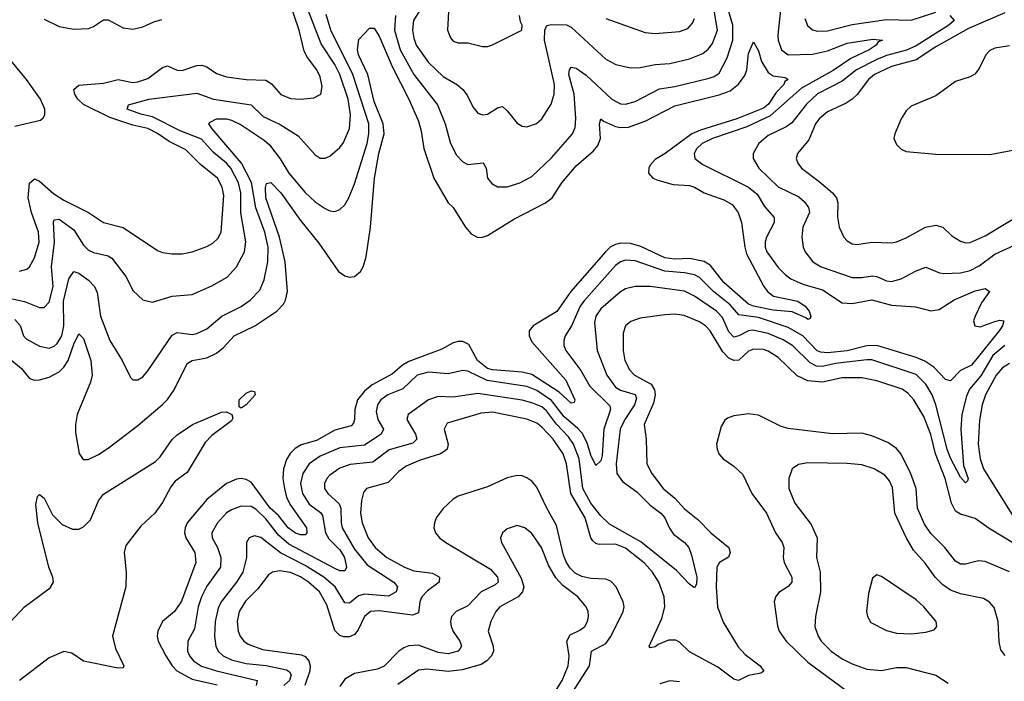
# Model space of a CAD drawing. Header units: inches. Extents: x 1694797 to 1849917, y 907313 to 1017959.
# Tile 379 of 656: x 1723810 to 1727808, y 1011247 to 1013933. Entities that reach past the tile are written whole.
import ezdxf

# ---------------------------------------------------------------- set-up
doc = ezdxf.new("R2010")
doc.units = ezdxf.units.IN
doc.header["$MEASUREMENT"] = 0
doc.layers.add('B7021', color=7, linetype='Continuous')

msp = doc.modelspace()

# ---------------------------------------------------------------- linework, layer by layer
at = {"layer": 'B7021', "color": 5}
for points, elevation in [([(1723730.9, 1012810.9), (1723830, 1012789.1), (1723890, 1012765.1), (1723910, 1012764.1), (1723930, 1012786.7), (1723945.7, 1012850), (1723939.5, 1012930), (1723952.1, 1013030), (1723947.2, 1013112.8), (1723950, 1013120.3), (1723970, 1013123.7), (1724030, 1013079.2), (1724070, 1013017.8), (1724090, 1012997), (1724110, 1012987.5), (1724170, 1012974.8), (1724184.8, 1012964.8), (1724241.1, 1012890), (1724271.6, 1012831.6), (1724310, 1012795.6), (1724350, 1012785.5), (1724430, 1012811.1), (1724510, 1012817.6), (1724590, 1012851.8), (1724652.4, 1012887.6), (1724690, 1012929.1), (1724722.8, 1012990), (1724728.7, 1013031.3), (1724708.4, 1013148.4), (1724707.7, 1013230), (1724698.1, 1013270), (1724667.1, 1013330), (1724650, 1013350.3), (1724595.5, 1013395.5), (1724548.3, 1013448.3), (1724461.4, 1013481.4), (1724350, 1013539), (1724302, 1013550), (1724247.2, 1013570), (1724252.3, 1013587.7), (1724335.1, 1013610), (1724530, 1013634.3), (1724597.1, 1013610), (1724750, 1013587.1), (1724799.5, 1013539.5), (1724867.5, 1013507.5), (1724941.1, 1013461.1), (1725010, 1013384.6), (1725030, 1013370.3), (1725050, 1013370.3), (1725070, 1013378.9), (1725110, 1013414.3), (1725125.3, 1013434.7), (1725149, 1013491), (1725153.4, 1013546.6), (1725144.3, 1013610), (1725110.5, 1013710), (1725090, 1013751.5), (1725034.3, 1013834.3), (1724967.2, 1014010)], 860), ([(1723810, 1012911.8), (1723839.3, 1012920.7), (1723850.4, 1012929.6), (1723870, 1012966.3), (1723889.4, 1013030), (1723886.1, 1013070), (1723858.7, 1013150), (1723844.3, 1013210), (1723850, 1013268.7), (1723870, 1013287.3), (1723890, 1013278), (1723947.7, 1013227.7), (1723990, 1013199.9), (1724089.1, 1013150), (1724150, 1013110.2), (1724230, 1013089.3), (1724370, 1012996.5), (1724390, 1012988.3), (1724430, 1012982.3), (1724470, 1012983), (1724510, 1012990.2), (1724570, 1013011.9), (1724594.1, 1013025.9), (1724615.2, 1013044.8), (1724627.9, 1013070), (1724638.6, 1013218.6), (1724632.6, 1013252.6), (1724612.8, 1013290), (1724545, 1013345), (1724484.2, 1013404.2), (1724417.8, 1013437.8), (1724370, 1013471.3), (1724330, 1013490.5), (1724270, 1013505.1), (1724176.2, 1013536.2), (1724070, 1013588.9), (1724045.9, 1013610), (1724034.4, 1013630), (1724030.5, 1013650), (1724050, 1013666.8), (1724150, 1013675), (1724210, 1013690.1), (1724270, 1013678.4), (1724290, 1013680.5), (1724330, 1013694.4), (1724390, 1013739), (1724410, 1013745.5), (1724450, 1013727.8), (1724470, 1013726.4), (1724530, 1013747.6), (1724550, 1013748.3), (1724570, 1013741.9), (1724610, 1013715.1), (1724650, 1013701.5), (1724730, 1013690.1), (1724810, 1013687.2), (1724832.1, 1013672.1), (1724870, 1013629.3), (1724910, 1013613.5), (1724950, 1013610.2), (1725004.9, 1013615.1), (1725033.5, 1013630), (1725038.1, 1013661.9), (1725030, 1013701.3), (1725017.1, 1013730), (1724979, 1013779), (1724965.1, 1013805.1), (1724944.7, 1013890), (1724905.6, 1014005.6)], 880), ([(1726903.6, 1014010), (1726888, 1013870), (1726890.1, 1013850), (1726903.9, 1013810), (1726930, 1013789.6), (1727030, 1013793.1), (1727090, 1013806.5), (1727170, 1013837.8), (1727274.3, 1013854.3), (1727313, 1013850), (1727296.6, 1013843.4), (1727287.3, 1013830), (1727258.9, 1013810), (1727185.1, 1013774.9), (1727113.3, 1013726.7), (1726984.5, 1013655.5), (1726857.5, 1013542.5), (1726762.6, 1013497.4), (1726623.9, 1013450), (1726580.8, 1013430), (1726560.1, 1013410), (1726549.4, 1013390), (1726552.1, 1013370), (1726584.6, 1013344.6), (1726770, 1013253.4), (1726804.2, 1013224.2), (1726834.6, 1013174.6), (1726873.9, 1013130), (1726874.4, 1013110), (1726842.1, 1013050), (1726837, 1013030), (1726837.2, 1013010), (1726843.8, 1012990), (1726890, 1012927.1), (1726917.9, 1012897.9), (1726941.3, 1012881.3), (1726990, 1012858.9), (1727070, 1012836.6), (1727150, 1012783.1), (1727190, 1012781), (1727270, 1012795.4), (1727350, 1012774.4), (1727447.7, 1012767.7), (1727510, 1012750.9), (1727543.5, 1012756.5), (1727604.2, 1012795.8), (1727690, 1012832.6), (1727730, 1012841.1), (1727748, 1012830), (1727716.2, 1012783.8), (1727690.2, 1012730), (1727683.6, 1012710), (1727688.7, 1012690), (1727710, 1012685.6), (1727770, 1012708.2), (1727790, 1012712.8), (1727806, 1012710), (1727801.3, 1012690), (1727787.3, 1012670), (1727675.5, 1012530), (1727630, 1012508.2), (1727590, 1012467.1), (1727570, 1012471.7), (1727522.4, 1012522.4), (1727486.2, 1012546.2), (1727450, 1012561.3), (1727290, 1012609.6), (1727250, 1012608.6), (1727170, 1012588.7), (1727090, 1012581.1), (1727062.8, 1012582.8), (1727048.9, 1012588.9), (1726989.6, 1012649.6), (1726930, 1012683.1), (1726810, 1012723.7), (1726730, 1012734.2), (1726695, 1012775), (1726626.8, 1012830), (1726570, 1012885.9), (1726550, 1012896.6), (1726510, 1012905.4), (1726430, 1012912.5), (1726310, 1012953.5), (1726270, 1012956.4), (1726250, 1012949.9), (1726230, 1012935.5), (1726100.8, 1012790), (1726086.7, 1012770), (1726050.4, 1012689.6), (1726025.3, 1012650), (1726019.5, 1012630), (1726020.1, 1012610), (1726027.8, 1012590), (1726089.2, 1012509.2), (1726125, 1012445), (1726205.9, 1012365.9), (1726209.1, 1012350), (1726181.5, 1012270), (1726175.8, 1012164.2), (1726170, 1012142.4), (1726150, 1012122.6), (1726130, 1012165), (1726114.7, 1012214.7), (1726093.7, 1012253.7), (1726075.1, 1012275.1), (1726020.5, 1012320.5), (1725970, 1012386.7), (1725910, 1012427.8), (1725870, 1012443.8), (1725708.3, 1012468.3), (1725630, 1012505.5), (1725610, 1012508.2), (1725550, 1012494.8), (1725470, 1012502.5), (1725424.8, 1012490), (1725365.5, 1012434.5), (1725305, 1012410), (1725276.6, 1012390), (1725263.1, 1012370), (1725258, 1012342), (1725264.7, 1012310), (1725286.9, 1012270), (1725278.3, 1012250), (1725210, 1012205.3), (1725110, 1012194.6), (1725030, 1012161.2), (1724986, 1012130), (1724959.4, 1012090), (1724950.1, 1012050), (1724958, 1012010), (1724985.5, 1011965.5), (1725032.2, 1011932.2), (1725040.1, 1011920.1), (1725052.2, 1011850), (1725066, 1011826), (1725110, 1011780.7), (1725129.3, 1011750), (1725136.9, 1011710), (1725130, 1011695.3), (1725110, 1011695.8), (1725090, 1011704.8), (1724903.4, 1011803.4), (1724860.6, 1011840.6), (1724810, 1011907.1), (1724770, 1011945), (1724750, 1011956.3), (1724710, 1011958.1), (1724670, 1011943.8), (1724650, 1011930.5), (1724614.1, 1011890), (1724590.7, 1011850), (1724591.9, 1011830), (1724612.8, 1011790), (1724626.8, 1011750), (1724625.1, 1011710), (1724570, 1011633.9), (1724547.8, 1011590), (1724535, 1011550), (1724519.7, 1011460.3), (1724492.6, 1011410), (1724491.7, 1011370), (1724499.6, 1011350), (1724515.7, 1011330), (1724549, 1011309), (1724609.4, 1011289.4), (1724774.2, 1011250), (1724770.1, 1011230)], 840), ([(1725446.9, 1013990), (1725408.9, 1013930), (1725405.1, 1013890), (1725410, 1013857.6), (1725420.1, 1013830), (1725470, 1013759.1), (1725530, 1013702.8), (1725588.6, 1013668.6), (1725609.2, 1013650), (1725626.9, 1013626.9), (1725650, 1013579.5), (1725670, 1013554), (1725690, 1013546.9), (1725710, 1013549.2), (1725750, 1013574.9), (1725770, 1013580.3), (1725790, 1013563.1), (1725830, 1013512.8), (1725850, 1013501.3), (1725870, 1013498), (1725908.3, 1013511.7), (1725930, 1013530.3), (1725968.2, 1013590), (1725980.5, 1013630), (1725981.3, 1013670), (1725940.6, 1013850), (1725942.2, 1013890), (1725950.9, 1013909.1), (1725970, 1013913.6), (1726030, 1013911.5), (1726050, 1013903), (1726190, 1013772.7), (1726231.3, 1013751.3), (1726290, 1013737.3), (1726330, 1013738.3), (1726390, 1013751.3), (1726450, 1013755.6), (1726530, 1013774.1), (1726584.4, 1013795.6), (1726606.2, 1013813.8), (1726623.4, 1013836.6), (1726643.7, 1013890), (1726629.9, 1013969.9)], 860), ([(1725553.2, 1013990), (1725546.9, 1013890), (1725559.1, 1013859.1), (1725570, 1013846.3), (1725590, 1013838.3), (1725630, 1013838.5), (1725690, 1013824), (1725710, 1013824.4), (1725730, 1013831.3), (1725849.3, 1013890), (1725850.8, 1013910), (1725843.6, 1013923.6), (1725840.2, 1013950)], 880), ([(1723790, 1012715.3), (1723811.7, 1012691.7), (1723825.6, 1012650), (1723837, 1012637), (1723890, 1012608.2), (1723930, 1012599.8), (1723950, 1012607), (1723961.9, 1012618.1), (1723980.8, 1012650), (1723989.3, 1012690), (1723987.9, 1012790), (1724010, 1012880.4), (1724029.8, 1012910.2), (1724050, 1012904.2), (1724090, 1012875.2), (1724113.7, 1012850), (1724125.1, 1012825.1), (1724138.5, 1012730), (1724176.3, 1012630), (1724226.4, 1012550), (1724260.4, 1012480.4), (1724270, 1012470.4), (1724290, 1012470.3), (1724310, 1012483.1), (1724330, 1012507.2), (1724430, 1012652.3), (1724450, 1012662.7), (1724510, 1012655.4), (1724530, 1012659.5), (1724570, 1012678.3), (1724631.3, 1012728.7), (1724710, 1012768.8), (1724745.9, 1012794.1), (1724784.8, 1012835.2), (1724803.6, 1012876.4), (1724818.2, 1012950), (1724818.7, 1013010), (1724805.6, 1013070), (1724769.5, 1013169.5), (1724751.8, 1013271.8), (1724710.9, 1013350.9), (1724592, 1013490), (1724578.2, 1013510), (1724583.1, 1013516.9), (1724610, 1013530.9), (1724650, 1013530.8), (1724670, 1013524.5), (1724710, 1013506.4), (1724803.3, 1013443.3), (1724824.3, 1013424.3), (1724867.7, 1013367.7), (1724903.5, 1013310), (1724970, 1013232), (1725010, 1013192.9), (1725050, 1013165.8), (1725070, 1013156.9), (1725090, 1013154.4), (1725110, 1013162), (1725130, 1013180.9), (1725147.3, 1013210), (1725170, 1013267), (1725220.9, 1013430), (1725228.2, 1013470), (1725227.4, 1013510), (1725162.8, 1013710), (1725073.2, 1013890), (1725054.4, 1013954.4)], 840), ([(1723910, 1013935), (1723970, 1013905.5), (1724030, 1013894.8), (1724090, 1013896.6), (1724110, 1013904.8), (1724150, 1013932.9), (1724170, 1013932.3), (1724230, 1013900.5), (1724270, 1013894.4), (1724310, 1013903.5), (1724355.2, 1013924.8), (1724386.9, 1013933.1)], 920), ([(1725336, 1013950), (1725331.7, 1013890), (1725355, 1013810), (1725410, 1013710.1), (1725506.8, 1013586.8), (1725537.2, 1013510), (1725559.8, 1013430), (1725583.5, 1013383.5), (1725610, 1013355.2), (1725630, 1013345.6), (1725691.5, 1013351.5), (1725704.1, 1013330), (1725710.2, 1013290.2), (1725727.5, 1013267.5), (1725750, 1013254.9), (1725790, 1013254.2), (1725840.7, 1013270), (1725890, 1013296.9), (1725970, 1013371.8), (1726054.5, 1013470), (1726065.2, 1013494.8), (1726068.9, 1013531.1), (1726062.2, 1013630), (1726040.4, 1013710), (1726042.3, 1013730), (1726050, 1013739.7), (1726070, 1013735.9), (1726110, 1013707.4), (1726214, 1013610), (1726250, 1013590.8), (1726270, 1013589.6), (1726310, 1013601.3), (1726407.6, 1013652.4), (1726470, 1013662.1), (1726610, 1013695.2), (1726630, 1013701.6), (1726650, 1013715.5), (1726682.5, 1013777.5), (1726705.8, 1013850), (1726705.8, 1013910), (1726688.1, 1013970)], 840), ([(1726190, 1013938.2), (1726350, 1013880.6), (1726390, 1013877.1), (1726490, 1013884.3), (1726522.6, 1013897.4), (1726541.6, 1013918.4), (1726550, 1013938)], 880), ([(1727587.2, 1013950), (1727604.3, 1013930), (1727583.5, 1013910), (1727450, 1013827.1), (1727410.7, 1013809.3), (1727330, 1013787.9), (1727290, 1013771.8), (1727208.1, 1013730), (1727150, 1013684), (1727050, 1013631.6), (1727004.4, 1013590), (1726945.9, 1013514.1), (1726922.3, 1013497.7), (1726850, 1013462.9), (1726810.9, 1013430), (1726788.4, 1013390), (1726788.4, 1013370), (1726811.7, 1013330), (1726890, 1013254.1), (1726974, 1013214), (1726995.4, 1013195.4), (1727013.4, 1013170), (1727017.9, 1013150), (1726990.1, 1013090), (1726985.5, 1013050), (1726991, 1013010), (1726999.3, 1012990), (1727030.1, 1012950.1), (1727064.6, 1012930), (1727190, 1012886.7), (1727230, 1012885.8), (1727272.8, 1012892.8), (1727290.5, 1012890.5), (1727330, 1012872.1), (1727350, 1012869.5), (1727390, 1012881.5), (1727450, 1012913.7), (1727490, 1012928.4), (1727545.2, 1012905.2), (1727562.8, 1012902.8), (1727630, 1012905), (1727670, 1012914.4), (1727706.8, 1012933.2), (1727770, 1012981.1), (1727850, 1013018.2)], 860), ([(1727810, 1013961), (1727662.2, 1013897.8), (1727530, 1013822.7), (1727450, 1013770.2), (1727350, 1013743.2), (1727280.7, 1013710), (1727256.4, 1013690), (1727210.4, 1013629.6), (1727190, 1013610.5), (1727166, 1013594), (1727090, 1013558.8), (1727055.9, 1013530), (1727041.8, 1013510), (1727014.4, 1013445.7), (1726967.9, 1013390), (1726963.2, 1013370), (1726969.2, 1013350), (1726984.9, 1013330), (1727056.4, 1013276.4), (1727110.9, 1013230), (1727126.4, 1013210), (1727131.9, 1013190), (1727131, 1013131), (1727137.6, 1013090), (1727156.9, 1013050), (1727170, 1013034.9), (1727190, 1013023.2), (1727210, 1013019.6), (1727269.8, 1013030.2), (1727350, 1013027.5), (1727370, 1013031), (1727410, 1013047.6), (1727487.8, 1013090), (1727530, 1013098.5), (1727558.7, 1013090), (1727595.7, 1013055.7), (1727630, 1013034), (1727650, 1013027.7), (1727670, 1013028.8), (1727730, 1013055.4), (1727901.7, 1013158.3)], 880), ([(1726997.9, 1013937.9), (1727009.5, 1013909.5), (1727030, 1013891.3), (1727050, 1013886.3), (1727090, 1013887.5), (1727190, 1013913.2), (1727330, 1013933), (1727430, 1013931.3), (1727530, 1013963)], 860), ([(1723778.7, 1012550), (1723817.1, 1012517.1), (1723850, 1012476.4), (1723870, 1012470.1), (1723891, 1012471), (1723930, 1012482.2), (1723970, 1012503.3), (1723990, 1012521.8), (1724006.9, 1012550), (1724030, 1012615.5), (1724050, 1012657), (1724070, 1012638.7), (1724098.5, 1012550), (1724104.6, 1012490), (1724098, 1012462), (1724043.8, 1012330), (1724037.1, 1012290), (1724037.2, 1012257.2), (1724051.7, 1012171.7), (1724068.1, 1012148.1), (1724087.8, 1012147.8), (1724130, 1012167.3), (1724170, 1012193.1), (1724290, 1012285.4), (1724390, 1012370.7), (1724410, 1012390.9), (1724437.3, 1012430), (1724490, 1012536.8), (1724510, 1012549.5), (1724570, 1012560.4), (1724610, 1012579.8), (1724638, 1012602), (1724681.4, 1012650), (1724765.4, 1012690), (1724855, 1012750), (1724881.9, 1012778.1), (1724890, 1012793.7), (1724897.9, 1012830), (1724887.8, 1012950), (1724864.7, 1013050), (1724809.7, 1013210), (1724808.1, 1013251.9), (1724812.6, 1013267.4), (1724830, 1013271.8), (1724870, 1013229.6), (1724950, 1013118.1), (1725025.1, 1013025.1), (1725104.1, 1012910), (1725130, 1012892.9), (1725150, 1012887.7), (1725170, 1012890.2), (1725193.6, 1012910), (1725205, 1012930), (1725216.5, 1012970), (1725235.3, 1013090), (1725251, 1013290), (1725268.5, 1013390), (1725289.6, 1013470), (1725285.9, 1013510), (1725250, 1013600.3), (1725223.8, 1013710), (1725186, 1013790), (1725181.6, 1013810), (1725187.2, 1013852.8), (1725230, 1013899), (1725250, 1013898), (1725270, 1013866.4), (1725322.2, 1013742.2), (1725390.1, 1013610), (1725430, 1013521.1), (1725441, 1013481), (1725450.6, 1013410), (1725492.5, 1013290), (1725549.5, 1013189.5), (1725570.2, 1013170), (1725620.7, 1013090), (1725643.5, 1013063.5), (1725670, 1013048.8), (1725690, 1013049.5), (1725710, 1013057.4), (1725816.3, 1013123.7), (1725945.8, 1013190), (1725971.8, 1013210), (1726011.1, 1013270), (1726070, 1013339.1), (1726139.9, 1013400.1), (1726158.2, 1013421.8), (1726168.4, 1013450), (1726164.3, 1013510), (1726169.9, 1013530.1), (1726181, 1013521), (1726230, 1013499.5), (1726250, 1013494.9), (1726282.8, 1013497.2), (1726350, 1013521.3), (1726470, 1013582.8), (1726650, 1013627.3), (1726695.6, 1013644.4), (1726729.2, 1013670.8), (1726754.2, 1013705.8), (1726763, 1013730), (1726770, 1013796.3), (1726790, 1013842.8), (1726810, 1013806), (1726822.7, 1013762.7), (1726850, 1013718.4), (1726870, 1013705.5), (1726918, 1013698), (1726930.2, 1013690.2), (1726917.7, 1013682.3), (1726912.5, 1013670), (1726882.1, 1013637.9), (1726850.3, 1013590), (1726830, 1013574), (1726722.1, 1013530), (1726575.1, 1013484.9), (1726539.6, 1013470), (1726430.6, 1013389.4), (1726390, 1013365.3), (1726370, 1013342), (1726364.5, 1013330), (1726363.9, 1013310), (1726381.5, 1013290), (1726401.4, 1013281.4), (1726463.4, 1013263.4), (1726530, 1013259.2), (1726550, 1013252.9), (1726590, 1013229.7), (1726670, 1013202.2), (1726703.3, 1013183.3), (1726727.4, 1013150), (1726740.7, 1013110), (1726754.1, 1013010), (1726761.9, 1012981.9), (1726831.3, 1012850), (1726848.1, 1012828.1), (1726870.9, 1012810.9), (1726970.2, 1012790), (1726999, 1012770), (1727015.8, 1012750), (1727023.1, 1012730), (1727019.9, 1012720.1), (1727010, 1012715.6), (1727002.8, 1012722.8), (1726946.7, 1012746.7), (1726870, 1012753.5), (1726790, 1012769.7), (1726770, 1012778.7), (1726670, 1012865.8), (1726615, 1012935), (1726590, 1012950.7), (1726530, 1012963.6), (1726470, 1012961.1), (1726430, 1012966), (1726332.2, 1013012.2), (1726290, 1013024.5), (1726250, 1013025.1), (1726230, 1013019.7), (1726208.3, 1013010), (1726188.9, 1012991.1), (1726047.5, 1012830), (1725991.5, 1012748.5), (1725895, 1012690), (1725879.4, 1012670), (1725878.4, 1012650), (1725890, 1012625), (1726027.3, 1012470), (1726064.9, 1012390), (1726061, 1012379), (1726050, 1012376), (1726000.4, 1012420.4), (1725890, 1012492.6), (1725850, 1012501.4), (1725730, 1012511), (1725710, 1012516.5), (1725669, 1012550), (1725634.4, 1012614.4), (1725610, 1012626.2), (1725590, 1012626.3), (1725570, 1012621), (1725524.6, 1012595.4), (1725390, 1012545.3), (1725364.9, 1012530), (1725324.4, 1012495.6), (1725241.8, 1012450), (1725210, 1012425.4), (1725181.8, 1012390), (1725170.9, 1012350), (1725170.1, 1012309.9), (1725165.4, 1012294.6), (1725156.1, 1012283.9), (1725090, 1012266.2), (1725015.2, 1012224.8), (1724953.5, 1012206.5), (1724928.5, 1012191.5), (1724908, 1012172), (1724893.2, 1012146.8), (1724881.9, 1012110), (1724879, 1012070), (1724885.4, 1012030), (1724894.2, 1011994.2), (1724906.8, 1011966.8), (1724975, 1011870), (1724975.9, 1011850), (1724970, 1011841.8), (1724950, 1011841.1), (1724930, 1011848.6), (1724900.7, 1011870), (1724860.6, 1011920.6), (1724827.1, 1011950), (1724750, 1012054.8), (1724730, 1012066.6), (1724710, 1012069.9), (1724690, 1012068.1), (1724650, 1012050.5), (1724570, 1011985.5), (1724490.1, 1011889.9), (1724481.5, 1011870), (1724479.5, 1011850), (1724485.1, 1011830), (1724521.6, 1011770), (1724525.4, 1011730), (1724467.5, 1011572.5), (1724439.4, 1011530), (1724390.5, 1011489.5), (1724371.5, 1011450), (1724368.8, 1011430), (1724372.7, 1011410), (1724403.9, 1011350), (1724428.8, 1011310), (1724448, 1011290), (1724510, 1011256.3), (1724612.3, 1011232.3)], 820), ([(1727830, 1013826.4), (1727770, 1013817.5), (1727750, 1013807.4), (1727733.2, 1013790), (1727705.7, 1013734.3), (1727688.2, 1013711.8), (1727670, 1013700.9), (1727610, 1013681.9), (1727530, 1013623.6), (1727430, 1013581.4), (1727410, 1013562.6), (1727389.2, 1013530), (1727363.2, 1013470), (1727359.6, 1013450), (1727370, 1013425.7), (1727390, 1013407.8), (1727410, 1013397.7), (1727530, 1013386.8), (1727750, 1013386.3), (1727850, 1013404.8)], 920), ([(1723790, 1013500.5), (1723894.6, 1013525.4), (1723906.1, 1013533.9), (1723912.8, 1013547.2), (1723912.3, 1013570), (1723894.3, 1013610), (1723838.1, 1013690), (1723762.7, 1013782.7)], 920), ([(1727810, 1012610.6), (1727762.2, 1012570), (1727713, 1012487), (1727666.4, 1012433.6), (1727655.2, 1012404.8), (1727636.1, 1012330), (1727631.5, 1012270), (1727642.9, 1012122.9), (1727661.5, 1012070), (1727659.2, 1012060.8), (1727650, 1012053.3), (1727630, 1012076.4), (1727590, 1012152.4), (1727576.5, 1012190), (1727530.6, 1012370), (1727515.3, 1012410), (1727490, 1012453.3), (1727450, 1012492.7), (1727270, 1012551.5), (1727250, 1012552.6), (1727123.2, 1012536.8), (1727070, 1012525.2), (1727046, 1012526), (1727020.4, 1012540.4), (1726949.5, 1012609.5), (1726910, 1012632.9), (1726850, 1012659.6), (1726787.4, 1012672.6), (1726769.6, 1012670.4), (1726730, 1012649), (1726710, 1012643.8), (1726690, 1012665.4), (1726663.5, 1012723.5), (1726640.1, 1012750), (1726550, 1012809.9), (1726510.2, 1012830.2), (1726370, 1012849.4), (1726310, 1012849.3), (1726270, 1012840.8), (1726250, 1012828.5), (1726170, 1012758.7), (1726149.3, 1012730), (1726143.6, 1012703.6), (1726154.6, 1012590), (1726193.8, 1012490), (1726230, 1012440.9), (1726250, 1012428.9), (1726310, 1012410.9), (1726314.7, 1012394.7), (1726306.4, 1012370), (1726268, 1012310), (1726248.4, 1012270), (1726232.2, 1012130), (1726234.6, 1012090), (1726258.6, 1012058.6), (1726316.4, 1012016.4), (1726370, 1011961.7), (1726413.6, 1011930), (1726430.1, 1011910), (1726448.4, 1011868.4), (1726464.8, 1011844.8), (1726510.2, 1011810), (1726527.3, 1011790), (1726538.7, 1011758.7), (1726559.2, 1011670), (1726558, 1011642), (1726550, 1011626.6), (1726530, 1011640.9), (1726477.1, 1011697.1), (1726332.8, 1011812.8), (1726204.7, 1011884.7), (1726170, 1011918.4), (1726130, 1011969.9), (1726097.1, 1012030), (1726081.5, 1012150), (1726058.6, 1012210), (1726039.3, 1012239.3), (1725990.3, 1012290.3), (1725950, 1012345.1), (1725930, 1012360.8), (1725890, 1012378), (1725850, 1012387.7), (1725670, 1012415.6), (1725570, 1012400.3), (1725510, 1012403.2), (1725470, 1012389.2), (1725388.3, 1012330), (1725382.5, 1012310), (1725417.2, 1012250), (1725422.3, 1012230), (1725406.3, 1012213.7), (1725310, 1012186.4), (1725243.5, 1012136.5), (1725152.6, 1012127.4), (1725110, 1012112.2), (1725070, 1012084.1), (1725056.8, 1012070), (1725047.8, 1012050), (1725047.9, 1012030), (1725060.8, 1012010), (1725107.8, 1011967.8), (1725114, 1011950), (1725115.1, 1011890), (1725119.9, 1011870), (1725170, 1011783.3), (1725220.5, 1011720.5), (1725329.4, 1011650), (1725344.1, 1011630), (1725338.8, 1011610), (1725307.5, 1011592.5), (1725210, 1011600.4), (1725186.5, 1011593.5), (1725150, 1011563.9), (1725130, 1011565.4), (1725091.5, 1011630), (1725045.7, 1011670), (1724970, 1011717.2), (1724868.9, 1011768.9), (1724790, 1011831.2), (1724763, 1011837), (1724742.4, 1011830), (1724731.5, 1011810), (1724731.4, 1011750), (1724716.2, 1011690), (1724691.2, 1011650), (1724628.2, 1011570), (1724616.3, 1011543.7), (1724603.4, 1011490), (1724601, 1011430), (1724606.6, 1011390), (1724615.9, 1011370), (1724636.1, 1011350), (1724670, 1011334.8), (1724730, 1011319.2), (1724811.5, 1011311.5), (1724893, 1011293), (1724905.3, 1011285.3), (1724912.8, 1011272.8), (1724905.4, 1011250), (1724882.5, 1011230)], 860), ([(1727850, 1011805.6), (1727747, 1011867), (1727690, 1011907.4), (1727630, 1011926.2), (1727610, 1011937.9), (1727593.7, 1011970), (1727568.4, 1012070), (1727529.1, 1012170), (1727509.5, 1012249.5), (1727481.8, 1012321.8), (1727441.2, 1012390), (1727416.5, 1012416.5), (1727393.2, 1012433.2), (1727290, 1012467.4), (1727230, 1012478.4), (1727150, 1012478.4), (1727070, 1012460.9), (1727010, 1012466.3), (1726967.5, 1012487.5), (1726890, 1012562.2), (1726850, 1012587), (1726830, 1012594.2), (1726790, 1012595.5), (1726770, 1012586.6), (1726730, 1012551.3), (1726710, 1012548.8), (1726690, 1012558.4), (1726665, 1012585), (1726613.8, 1012670), (1726594.4, 1012690), (1726570, 1012705.8), (1726507.9, 1012732.1), (1726470, 1012737.9), (1726430, 1012735.2), (1726330, 1012721.4), (1726292, 1012708), (1726270.1, 1012689.9), (1726260.1, 1012659.9), (1726260.9, 1012590), (1726267.8, 1012550), (1726288.1, 1012510), (1726307, 1012490), (1726373.9, 1012453.9), (1726388.3, 1012430), (1726390.8, 1012410), (1726383.3, 1012376.7), (1726346.5, 1012290), (1726354, 1012230), (1726356.8, 1012130), (1726376.8, 1012090), (1726423, 1012030), (1726470.4, 1011990.4), (1726510, 1011946.8), (1726563.5, 1011903.5), (1726616.3, 1011850), (1726689.4, 1011790), (1726695.5, 1011770), (1726688.7, 1011751.3), (1726651.3, 1011728.7), (1726641.5, 1011710), (1726638.4, 1011630), (1726643.5, 1011550), (1726666.7, 1011486.7), (1726727.1, 1011387.1), (1726756.2, 1011356.2), (1726817, 1011310), (1726831.2, 1011288.8), (1726819.3, 1011280.7), (1726770, 1011271.1), (1726729.2, 1011250.8), (1726710, 1011255.7), (1726644.5, 1011304.5), (1726530, 1011366.3), (1726490, 1011406), (1726474.5, 1011414.5), (1726445.3, 1011414.7), (1726403.3, 1011396.6), (1726390, 1011386.4), (1726370, 1011382.4), (1726366.2, 1011390), (1726418.3, 1011501.7), (1726430.3, 1011549.7), (1726427.7, 1011590), (1726405.2, 1011650), (1726379.5, 1011690), (1726347.3, 1011727.2), (1726270, 1011787.2), (1726230, 1011804.2), (1726162.8, 1011802.8), (1726150, 1011805.8), (1726137.7, 1011817.7), (1726129.2, 1011830), (1726106.4, 1011910), (1726048.2, 1012010), (1726030.5, 1012130), (1726016.6, 1012170), (1725977, 1012230), (1725930, 1012279), (1725910, 1012294.3), (1725870, 1012311.8), (1725730, 1012339.7), (1725684.3, 1012335.7), (1725545.7, 1012294.3), (1725533.7, 1012270), (1725550.6, 1012210), (1725545.5, 1012190), (1725537.6, 1012182.4), (1725518.6, 1012170), (1725435.9, 1012144.1), (1725380.1, 1012119.9), (1725350, 1012099.1), (1725306.3, 1012053.7), (1725218.9, 1012030), (1725205.9, 1012014.1), (1725198.8, 1011981.2), (1725194.7, 1011930), (1725200.9, 1011890), (1725225.1, 1011830), (1725253.4, 1011790), (1725300.5, 1011750), (1725372.6, 1011710), (1725410, 1011695.4), (1725486.3, 1011686.3), (1725515.3, 1011670), (1725513.4, 1011650), (1725465.6, 1011614.4), (1725442.5, 1011590), (1725434.8, 1011570), (1725430, 1011525.2), (1725404.9, 1011515.1), (1725270, 1011533.4), (1725234.6, 1011530), (1725210.4, 1011509.6), (1725184.5, 1011455.5), (1725170, 1011437.2), (1725150, 1011427.5), (1725126.9, 1011426.9), (1725110, 1011433), (1725090, 1011453.2), (1725056.8, 1011556.8), (1725027.7, 1011610), (1724983.4, 1011650), (1724950, 1011671.8), (1724910, 1011688.4), (1724864.8, 1011695.2), (1724837, 1011690), (1724820.7, 1011679.3), (1724777.4, 1011622.6), (1724727.3, 1011572.7), (1724702, 1011530), (1724693, 1011490), (1724697.3, 1011450), (1724705.1, 1011430), (1724720.9, 1011410), (1724737.8, 1011397.8), (1724796.5, 1011376.5), (1724954.4, 1011354.4), (1724970, 1011348.1), (1724984.6, 1011330), (1724989.4, 1011310), (1724987.7, 1011290), (1724968, 1011230)], 880), ([(1727830, 1012536.6), (1727800.3, 1012519.7), (1727775.3, 1012490), (1727732.3, 1012410), (1727718.9, 1012370), (1727706.9, 1012306.9), (1727701.5, 1012210), (1727709.6, 1012150.4), (1727723.5, 1012110), (1727850, 1011908)], 880), ([(1723770, 1011485.9), (1723830, 1011549.6), (1723933.7, 1011626.3), (1723947.1, 1011650), (1723944.6, 1011670), (1723928, 1011710), (1723883.4, 1011890), (1723875.6, 1011964.4), (1723882.6, 1011997.4), (1723890, 1012004.9), (1723910, 1011990.3), (1723943.2, 1011923.2), (1723983.3, 1011883.3), (1724024.8, 1011864.8), (1724050, 1011864.1), (1724070, 1011873.6), (1724098.1, 1011901.9), (1724130, 1011979.3), (1724150, 1012007.1), (1724361.2, 1012138.8), (1724381.1, 1012158.9), (1724430, 1012228.7), (1724450, 1012247.6), (1724512.3, 1012290), (1724630, 1012339.5), (1724650, 1012340.7), (1724672, 1012330), (1724675.3, 1012315.3), (1724670, 1012304), (1724590, 1012245.1), (1724563.1, 1012216.9), (1724490, 1012094.2), (1724440.9, 1012059.1), (1724423.5, 1012036.5), (1724390, 1011972.5), (1724359.1, 1011930), (1724302.5, 1011877.5), (1724241.8, 1011798.2), (1724235, 1011770), (1724242.7, 1011690), (1724241.6, 1011630), (1724187.7, 1011430), (1724199.9, 1011379.9), (1724233.1, 1011310), (1724230, 1011301.2), (1724210, 1011299.7), (1724070, 1011329.1), (1724021.5, 1011361.5), (1723990, 1011367.4), (1723930, 1011342.3), (1723810, 1011249.9)], 780), ([(1727830, 1011690.9), (1727730, 1011733.6), (1727703.9, 1011736.1), (1727650, 1011722), (1727630, 1011723.2), (1727610, 1011734.2), (1727567.4, 1011790), (1727510, 1011846.5), (1727484.6, 1011884.6), (1727455.7, 1011950), (1727450.7, 1012030), (1727429.3, 1012089.3), (1727389.6, 1012169.6), (1727370, 1012192), (1727335.9, 1012215.9), (1727270, 1012243.4), (1727230, 1012254.1), (1727110, 1012251.2), (1726930, 1012273.7), (1726902.1, 1012282.1), (1726810, 1012328.1), (1726770, 1012333.2), (1726710, 1012324.7), (1726684.1, 1012315.9), (1726672.8, 1012307.2), (1726658, 1012282), (1726639.5, 1012210), (1726642, 1012190), (1726648.9, 1012170), (1726667, 1012150), (1726710, 1012120.7), (1726746.2, 1012086.2), (1726783.7, 1012010), (1726842.6, 1011930), (1726879.8, 1011850), (1726906.5, 1011810), (1726912.5, 1011790), (1726910.1, 1011750), (1726913.9, 1011730), (1726945.3, 1011670), (1726946, 1011650), (1726930, 1011631.7), (1726892.3, 1011607.7), (1726878.9, 1011590), (1726873.5, 1011570), (1726887.3, 1011472.7), (1726894.6, 1011450), (1726922.8, 1011410), (1727010, 1011324.8), (1727170, 1011206.4)], 920), ([(1727811.6, 1011351.6), (1727794.4, 1011374.4), (1727787.4, 1011407.4), (1727783.6, 1011490), (1727766.4, 1011546.4), (1727748.7, 1011568.7), (1727723.6, 1011583.6), (1727630, 1011601.6), (1727590, 1011616.7), (1727558.7, 1011638.7), (1727527.1, 1011670), (1727486.4, 1011726.4), (1727438.9, 1011778.9), (1727410.3, 1011830.3), (1727364.4, 1011930), (1727354.3, 1012034.3), (1727341.5, 1012061.5), (1727323.5, 1012083.5), (1727279.7, 1012110), (1727230, 1012126.2), (1727170, 1012131.7), (1727010, 1012133.4), (1726972.7, 1012127.3), (1726947.4, 1012110), (1726933.6, 1012070), (1726932.9, 1012030), (1726957.7, 1011970), (1727023.7, 1011883.7), (1727048.7, 1011830), (1727045.5, 1011750), (1727060.1, 1011690), (1727061.3, 1011610), (1727041.1, 1011510), (1727039.3, 1011470), (1727052.5, 1011430), (1727065, 1011410), (1727104.6, 1011370), (1727150, 1011338.4), (1727190, 1011317.6), (1727250, 1011296.4), (1727310, 1011291), (1727370, 1011303.3), (1727410, 1011303.4), (1727530, 1011271.6), (1727579.9, 1011239.9)], 940), ([(1726046.3, 1011190), (1726124.6, 1011310), (1726132.2, 1011370), (1726190, 1011400.7), (1726210, 1011428.4), (1726260.4, 1011530), (1726264.1, 1011550), (1726260.4, 1011570), (1726231.6, 1011630), (1726210, 1011653.8), (1726190, 1011662.1), (1726130, 1011664.3), (1726092.9, 1011672.9), (1726066.3, 1011686.3), (1726045.8, 1011705.8), (1726029.9, 1011730), (1726018.8, 1011758.8), (1725990, 1011879.4), (1725950.3, 1011950), (1725910, 1012035.1), (1725890, 1012059.2), (1725870, 1012072.9), (1725850, 1012080.8), (1725830, 1012082.2), (1725790, 1012072.8), (1725710, 1012036.8), (1725590, 1011998), (1725570, 1011986), (1725530, 1011947.9), (1725501.7, 1011910), (1725494.6, 1011890), (1725492.5, 1011870), (1725498.2, 1011850), (1725514.2, 1011830), (1725540.2, 1011810), (1725721.8, 1011701.8), (1725750.5, 1011670), (1725752.9, 1011650), (1725741.2, 1011638.8), (1725683.7, 1011610), (1725630, 1011553.9), (1725582.3, 1011530), (1725563.6, 1011510), (1725560.1, 1011490), (1725562.9, 1011470), (1725570, 1011448.8), (1725597, 1011410), (1725604.6, 1011390), (1725599.2, 1011380.8), (1725590.1, 1011369.9), (1725550, 1011358.5), (1725510, 1011363.3), (1725430, 1011393.6), (1725390, 1011390.8), (1725370, 1011383), (1725350, 1011369.9), (1725290, 1011308.8), (1725263.1, 1011296.9), (1725170, 1011278.9), (1725130, 1011255.4), (1725110, 1011225.3)], 920), ([(1725962.4, 1011170), (1726013.1, 1011250), (1726037.3, 1011310), (1726041, 1011350), (1726031.7, 1011410), (1726044.9, 1011435.1), (1726085.3, 1011454.7), (1726104.8, 1011470), (1726115.9, 1011490), (1726120.3, 1011510), (1726118.4, 1011530), (1726109.8, 1011550), (1726077.1, 1011590), (1726016.1, 1011636.1), (1725986.9, 1011666.9), (1725958.1, 1011718.1), (1725928.4, 1011790), (1725890, 1011847.6), (1725861.6, 1011870), (1725830, 1011879.2), (1725790, 1011866.6), (1725770.4, 1011850), (1725762.6, 1011830), (1725766, 1011810), (1725846.1, 1011666.1), (1725857.4, 1011630), (1725852.2, 1011610), (1725833.7, 1011590), (1725759.7, 1011550), (1725744, 1011530), (1725723.2, 1011490), (1725712.6, 1011450), (1725733.4, 1011390), (1725734.1, 1011370), (1725726, 1011350), (1725706.4, 1011330), (1725684.2, 1011315.8), (1725606.7, 1011293.4), (1725550, 1011287), (1725463.4, 1011296.6), (1725430, 1011291.7), (1725345.7, 1011234.3)], 940), ([(1726490, 1011244.3), (1726450, 1011249.5), (1726410, 1011236.9)], 920)]:
    msp.add_lwpolyline(points, dxfattribs=dict(at, elevation=elevation))
for points, elevation in [([(1724710, 1012355.3), (1724701.2, 1012361.2), (1724700.9, 1012390), (1724730, 1012417.3), (1724750, 1012426.8), (1724763.6, 1012423.6), (1724766.8, 1012410), (1724730, 1012369.3)], 780), ([(1727290, 1011679), (1727273.7, 1011666.3), (1727256.7, 1011603.3), (1727248.9, 1011530), (1727252.2, 1011510), (1727265.9, 1011485.9), (1727330, 1011453.1), (1727370, 1011442.4), (1727430, 1011439.7), (1727490, 1011446.3), (1727523.6, 1011456.4), (1727534.5, 1011470), (1727531.5, 1011490), (1727482, 1011550), (1727450, 1011577.4), (1727310, 1011672.3)], 960)]:
    msp.add_lwpolyline(points, close=True, dxfattribs=dict(at, elevation=elevation))

doc.saveas('drawing.dxf')
